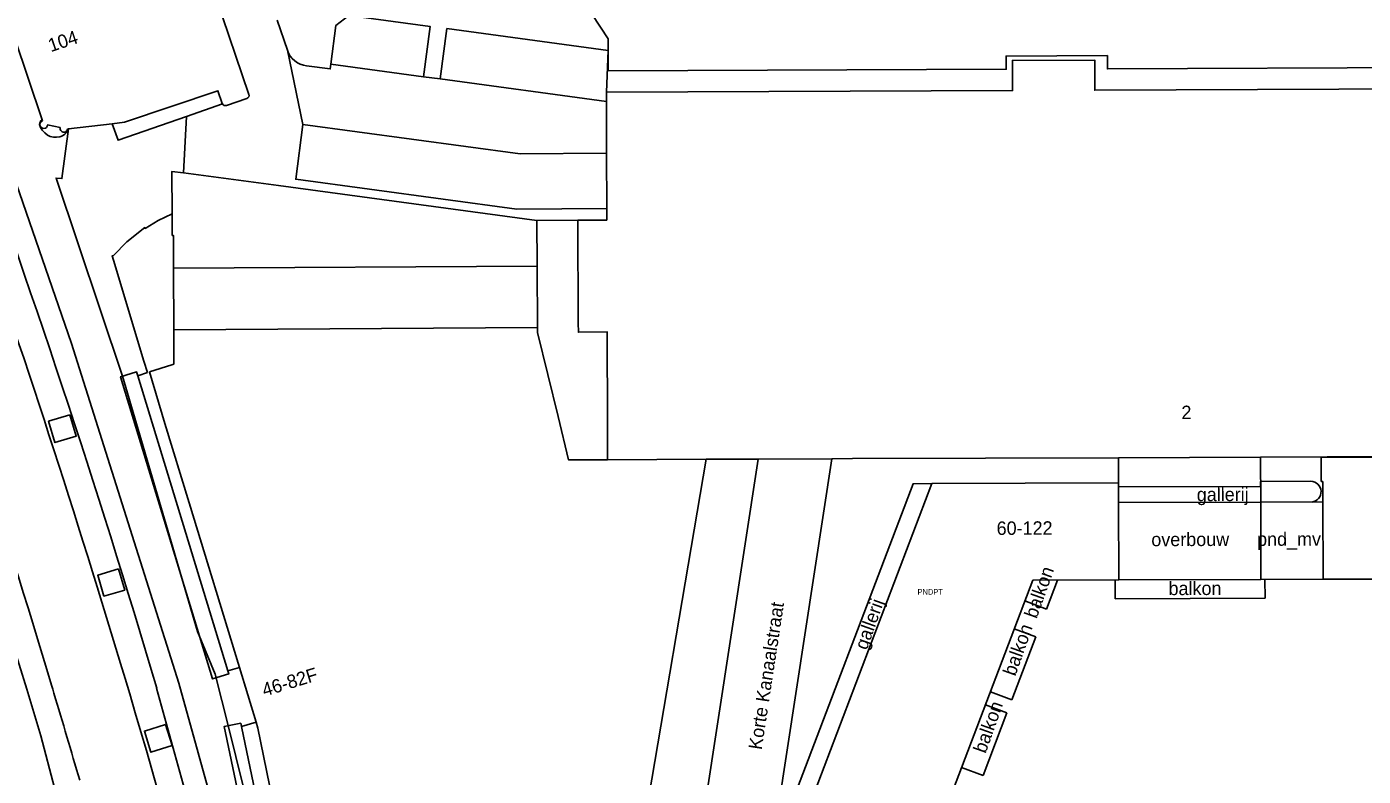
# Model space of a CAD drawing. Extents: x 194485 to 197793, y 468269 to 470822.
# Drawn here: x 194638.3 to 194757.7, y 469564.4 to 469631.3 of the extents above; entities that cross this region are included whole.
import ezdxf

# ---------------------------------------------------------------- set-up
doc = ezdxf.new("R2010")
doc.units = 0
for name, color, linetype in [('BAG plantopografie panden grensvlak pand', 7, 'Continuous'), ('BAG plantopografie panden grensvlak pand LR', 7, 'Continuous'), ('BAG plantopografie panden grensvlak verbouwing pand', 7, 'Continuous'), ('BAG plantopografie panden kenmerkpunt', 7, 'Continuous'), ('BAG plantopografie panden lijnelement overig', 7, 'Continuous'), ('BAG plantopografie panden tekst opmerking', 7, 'Continuous'), ('BGT begrenzing pand op maaiveld onder overbouw', 7, 'Continuous'), ('BGT begrenzing pand te verbouwen', 7, 'Continuous'), ('BGT grensvlak gebouwinstallatie plus 1', 7, 'Continuous'), ('BGT grensvlak pand deel overbouw', 7, 'Continuous'), ('BGT grensvlak pand min 1', 7, 'Continuous'), ('BGT grensvlak pand op maaiveld', 7, 'Continuous'), ('BGT grensvlak pand op maaiveld LR', 7, 'Continuous'), ('BGT grensvlak wegdeel', 7, 'Continuous'), ('BGT tekst huisnummerreeks', 7, 'Continuous'), ('BGT tekst openbare ruimte label weg', 7, 'Continuous')]:
    doc.layers.add(name, color=color, linetype=linetype)

msp = doc.modelspace()

# ---------------------------------------------------------------- linework, layer by layer
at = {"layer": 'BAG plantopografie panden grensvlak pand'}
for p, q in [((194753.91, 469592.88), (194762.88, 469592.91)), ((194735.82, 469590.6), (194735.82, 469588.84)), ((194754.07, 469588.9), (194754.07, 469590.74)), ((194748.51, 469588.88), (194735.82, 469588.84)), ((194754.07, 469588.9), (194748.51, 469588.88)), ((194735.85, 469581.94), (194728.14, 469581.91)), ((194735.85, 469581.94), (194748.53, 469581.98)), ((194748.53, 469581.98), (194754.09, 469582)), ((194771.69, 469582.06), (194754.09, 469582))]:
    msp.add_line(p, q, dxfattribs=at)
for points in [[(194754.07, 469590.74), (194753.92, 469590.74), (194753.91, 469592.88)], [(194728.14, 469581.91), (194716.3, 469550.75), (194705.55, 469554.84), (194719.12, 469590.54), (194735.82, 469590.6)]]:
    msp.add_lwpolyline(points, dxfattribs=at)
at = {"layer": 'BAG plantopografie panden grensvlak pand LR'}
msp.add_line((194754.09, 469582), (194754.07, 469588.9), dxfattribs=at)
at = {"layer": 'BAG plantopografie panden grensvlak verbouwing pand'}
msp.add_lwpolyline([(194735.81, 469592.85), (194735.82, 469588.84), (194748.51, 469588.88), (194748.49, 469592.91)], dxfattribs=at)
at = {"layer": 'BAG plantopografie panden lijnelement overig'}
for p, q in [((194735.82, 469590.25), (194748.5, 469590.29)), ((194735.82, 469588.84), (194735.85, 469581.94)), ((194748.51, 469588.88), (194748.53, 469581.98)), ((194730.36, 469581.92), (194729.37, 469579.33)), ((194735.5, 469580.26), (194735.5, 469581.94)), ((194748.89, 469581.98), (194748.9, 469580.3)), ((194729.37, 469579.33), (194727.44, 469580.06)), ((194748.9, 469580.3), (194735.5, 469580.26)), ((194726.27, 469571.23), (194728.41, 469576.85)), ((194728.41, 469576.85), (194726.49, 469577.57)), ((194724.36, 469571.96), (194726.27, 469571.23)), ((194725.84, 469570.07), (194723.92, 469570.8)), ((194723.7, 469564.46), (194725.84, 469570.07)), ((194721.78, 469565.18), (194723.7, 469564.46))]:
    msp.add_line(p, q, dxfattribs=at)
for points in [[(194719.12, 469590.54), (194717.45, 469590.53), (194705.52, 469559.14), (194705.18, 469559.27)], [(194748.5, 469590.29), (194748.5, 469590.74), (194752.99, 469590.76)]]:
    msp.add_lwpolyline(points, dxfattribs=at)
msp.add_arc((194752.97, 469589.82), 0.934, 276.5727, 88.5961, dxfattribs=at)
at = {"layer": 'BGT begrenzing pand op maaiveld onder overbouw'}
for p, q in [((194683.85, 469614.05), (194683.88, 469609.97)), ((194687.51, 469614.06), (194687.54, 469604.91)), ((194651.37, 469609.77), (194683.88, 469609.97)), ((194651.4, 469604.27), (194683.91, 469604.47)), ((194651.41, 469601.22), (194651.4, 469604.27)), ((194650.61, 469595.91), (194649.22, 469600.52)), ((194650.61, 469595.91), (194652.77, 469588.83)), ((194652.77, 469588.83), (194657.26, 469574.12))]:
    msp.add_line(p, q, dxfattribs=at)
for points in [[(194651.37, 469609.77), (194651.36, 469612.7), (194651.27, 469612.7), (194651.26, 469614.64)], [(194683.91, 469604.47), (194683.91, 469604.05), (194685.74, 469596.52), (194686.67, 469592.66), (194690.16, 469592.67)], [(194687.54, 469604.91), (194687.55, 469604.06), (194690.13, 469604.09), (194690.15, 469595.92), (194690.16, 469592.67)], [(194649.22, 469600.52), (194651.23, 469601.16), (194651.41, 469601.22)], [(194658.75, 469569.24), (194658.91, 469568.71), (194662.81, 469549.64)]]:
    msp.add_lwpolyline(points, dxfattribs=at)
at = {"layer": 'BGT begrenzing pand te verbouwen'}
msp.add_line((194748.49, 469592.91), (194735.81, 469592.85), dxfattribs=at)
at = {"layer": 'BGT grensvlak gebouwinstallatie plus 1'}
for points in [[(194648.18, 469600.18), (194648.07, 469600.52), (194646.64, 469600.09), (194654.85, 469573.1), (194656.31, 469573.55), (194656.23, 469573.82)], [(194657.44, 469568.85), (194657.38, 469569.14), (194655.9, 469568.84), (194661.04, 469544.28), (194662.52, 469544.59)]]:
    msp.add_lwpolyline(points, dxfattribs=at)
at = {"layer": 'BGT grensvlak pand deel overbouw'}
for p, q in [((194683.85, 469614.05), (194687.51, 469614.06)), ((194649.04, 469600.46), (194648.18, 469600.18)), ((194648.18, 469600.18), (194656.23, 469573.82)), ((194656.23, 469573.82), (194657.26, 469574.12)), ((194658.75, 469569.24), (194657.44, 469568.85))]:
    msp.add_line(p, q, dxfattribs=at)
for points in [[(194646, 469610.49), (194645.88, 469610.88), (194646, 469610.9), (194647.2, 469612.14), (194648.81, 469613.4), (194648.84, 469613.33), (194650.01, 469614.05), (194651.26, 469614.64)], [(194646, 469610.49), (194648.73, 469601.49), (194649.04, 469600.46)], [(194657.44, 469568.85), (194661.54, 469549.26), (194662.52, 469544.59)]]:
    msp.add_lwpolyline(points, dxfattribs=at)
at = {"layer": 'BGT grensvlak pand min 1'}
msp.add_lwpolyline([(194677.83, 469662.49), (194688.32, 469646.32), (194682.27, 469642.39), (194690.2, 469630.25), (194690.21, 469627.39), (194725.77, 469627.55), (194725.76, 469628.72), (194734.81, 469628.77), (194734.82, 469627.57), (194763.38, 469627.69)], dxfattribs=at)
at = {"layer": 'BGT grensvlak pand op maaiveld'}
for p, q in [((194651.85, 469643.81), (194658.11, 469625.3)), ((194639.65, 469623.02), (194635.78, 469634.56)), ((194690.05, 469625.49), (194690.06, 469624.66)), ((194657.93, 469624.92), (194656.11, 469624.31)), ((194690.06, 469624.66), (194690.07, 469620.04)), ((194639.68, 469622.95), (194639.65, 469623.02)), ((194641.26, 469622.34), (194640.13, 469622.58)), ((194641.98, 469622.21), (194641.9, 469622.2)), ((194645.89, 469622.68), (194641.98, 469622.21)), ((194690.07, 469620.04), (194690.08, 469615.11)), ((194698.97, 469592.71), (194703.6, 469592.73)), ((194710.18, 469592.76), (194703.6, 469592.73)), ((194712.04, 469592.77), (194710.18, 469592.76)), ((194735.81, 469592.85), (194712.04, 469592.77)), ((194762.88, 469592.96), (194748.49, 469592.91)), ((194657.26, 469574.12), (194658.75, 469569.24))]:
    msp.add_line(p, q, dxfattribs=at)
for points in [[(194762.78, 469623.38), (194762.77, 469625.8), (194733.69, 469625.67), (194733.68, 469628.36), (194726.33, 469628.33), (194726.34, 469625.64), (194690.05, 469625.49)], [(194655.75, 469624.45), (194655.73, 469624.5), (194655.34, 469625.63), (194647.01, 469622.82), (194645.89, 469622.68)], [(194651.26, 469614.64), (194651.24, 469618.42), (194652.26, 469618.29)], [(194652.26, 469618.29), (194660.77, 469617.16), (194683.85, 469614.05)], [(194690.08, 469615.11), (194690.09, 469614.07), (194687.51, 469614.06)], [(194698.97, 469592.71), (194693.05, 469557.84), (194692.12, 469552.34), (194683.24, 469550.88), (194682.84, 469550.76)]]:
    msp.add_lwpolyline(points, dxfattribs=at)
for centre, radius, start, end in [((194656.01, 469624.6), 0.303, 209.8152, 288.1959), ((194657.83, 469625.21), 0.301, 288.9535, 18.3999), ((194639.79, 469622.61), 0.35, 108.1669, 353.5417), ((194641.58, 469622.25), 0.331, 164.9576, 351.3008)]:
    msp.add_arc(centre, radius, start, end, dxfattribs=at)
at = {"layer": 'BGT grensvlak pand op maaiveld LR'}
msp.add_line((194698.97, 469592.71), (194690.16, 469592.67), dxfattribs=at)
at = {"layer": 'BGT grensvlak wegdeel'}
for p, q in [((194660.63, 469631.94), (194661.55, 469629.25)), ((194662.92, 469622.62), (194661.55, 469629.25)), ((194665.44, 469628.01), (194673.7, 469626.88)), ((194675.19, 469626.68), (194673.7, 469626.88)), ((194675.19, 469626.68), (194690.06, 469624.66)), ((194652.54, 469623.33), (194655.75, 469624.45)), ((194652.54, 469623.33), (194652.26, 469618.29)), ((194683.91, 469604.47), (194683.88, 469609.97)), ((194651.37, 469609.77), (194651.4, 469604.27)), ((194703.6, 469592.73), (194698.11, 469556.93)), ((194710.18, 469592.76), (194705.26, 469560.65)), ((194639.52, 469568.03), (194640.73, 469563.37))]:
    msp.add_line(p, q, dxfattribs=at)
for points in [[(194665.8, 469518.08), (194658.75, 469547.84), (194651.85, 469572.73), (194642.27, 469603.05), (194636.18, 469620.66), (194632.36, 469631.48)], [(194673.7, 469626.88), (194674.3, 469631.37), (194667.05, 469632.35), (194665.89, 469631.46), (194665.44, 469628.01)], [(194690.05, 469625.49), (194690.2, 469629.23), (194675.81, 469631.17), (194675.19, 469626.68)], [(194665.44, 469628.01), (194665.38, 469627.57), (194663.27, 469627.86)], [(194645.89, 469622.68), (194646.42, 469621.21), (194652.54, 469623.33)], [(194639.65, 469623.02), (194639.46, 469622.87), (194639.4, 469622.62), (194639.48, 469622.35), (194639.65, 469622.1), (194639.87, 469621.87), (194640.11, 469621.67), (194640.36, 469621.54), (194640.64, 469621.48), (194640.93, 469621.47), (194641.21, 469621.51), (194641.47, 469621.61), (194641.67, 469621.76), (194641.88, 469621.97), (194641.98, 469622.21)], [(194668.11, 469519.22), (194662.3, 469544.51), (194656.28, 469568.83), (194655.11, 469573.52), (194653.52, 469577.34), (194646.82, 469600.14), (194640.88, 469617.82), (194641.41, 469617.78), (194641.98, 469622.21)], [(194690.08, 469615.11), (194682.05, 469615.04), (194662.3, 469617.72), (194662.92, 469622.62)], [(194690.07, 469620.04), (194682.36, 469619.98), (194662.92, 469622.62)], [(194629.35, 469600.19), (194631.93, 469592.31), (194634.01, 469585.79), (194636.22, 469578.78), (194638.26, 469572.17), (194639.52, 469568.03)], [(194642.11, 469596.68), (194640.21, 469596.11), (194640.78, 469594.2), (194642.69, 469594.78), (194642.11, 469596.68)], [(194646.47, 469582.92), (194644.6, 469582.36), (194645.15, 469580.49), (194647.02, 469581.04), (194646.47, 469582.92)], [(194640.47, 469572.54), (194640.58, 469572.18), (194640.69, 469571.82)], [(194649.87, 469572.26), (194656.72, 469547.62), (194663.83, 469517.59)], [(194650.66, 469569.03), (194648.77, 469568.44), (194649.36, 469566.55), (194651.25, 469567.14), (194650.66, 469569.03)]]:
    msp.add_lwpolyline(points, dxfattribs=at)
for centre, radius, start, end in [((194663.46, 469629.85), 2, 197.4425, 264.5736), ((193848.32, 469336.13), 835.61, 16.4145, 20.28929), ((193799.93, 469321.36), 877.27, 16.63808, 19.6552), ((193713.27, 469293.33), 974.8, 16.59624, 19.27865), ((193989.7, 469374.94), 680.11, 16.14387, 16.8267), ((193951.73, 469364.57), 725.93, 12.13931, 16.58385)]:
    msp.add_arc(centre, radius, start, end, dxfattribs=at)

# ---------------------------------------------------------------- texts
at = {"layer": 'BAG plantopografie panden kenmerkpunt'}
msp.add_text('PNDPT', height=0.5, dxfattribs=at).set_placement((194717.85, 469580.62))
at = {"layer": 'BAG plantopografie panden tekst opmerking'}
for s, rotation, p in [('gallerij', 0.1948, (194742.8, 469588.97)), ('60-122', 0.1948, (194724.92, 469585.96)), ('overbouw', 0.1948, (194738.74, 469584.95)), ('pnd_mv', 0.1948, (194748.19, 469584.98)), ('balkon', 70.4942, (194728.49, 469578.42)), ('balkon', 0.1948, (194740.28, 469580.58)), ('gallerij', 70.4942, (194713.32, 469575.62)), ('balkon', 70.4942, (194726.58, 469573.28)), ('balkon', 70.4942, (194723.93, 469566.38))]:
    msp.add_text(s, height=1.2, rotation=rotation, dxfattribs=at).set_placement(p)
at = {"layer": 'BGT tekst huisnummerreeks'}
for s, rotation, p in [('104', 18.5, (194640.41, 469629.06)), ('2', 0.3, (194741.43, 469596.3)), ('46-82F', 17, (194659.5, 469571.51))]:
    msp.add_text(s, height=1.2, rotation=rotation, dxfattribs=at).set_placement(p)
at = {"layer": 'BGT tekst openbare ruimte label weg'}
msp.add_text('Korte Kanaalstraat', height=1.2, rotation=81.3, dxfattribs=at).set_placement((194703.92, 469566.72))

doc.saveas('drawing.dxf')
